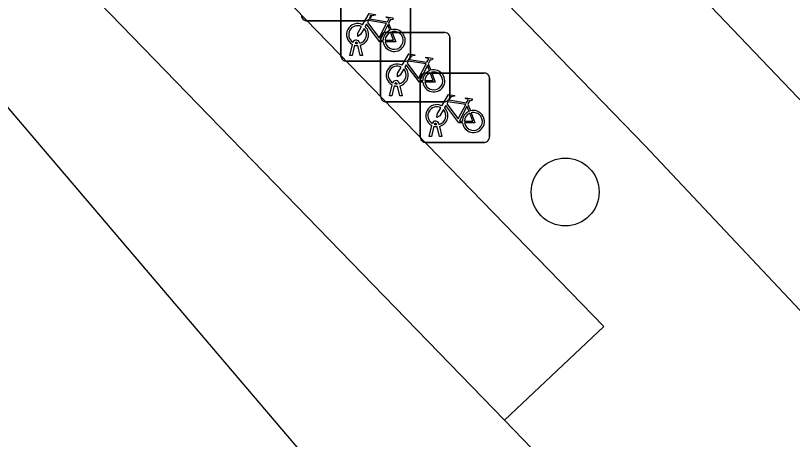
# Model space of a CAD drawing. Extents: x 161087 to 161926, y 382572 to 383873.
# Drawn here: x 161237.99 to 161249.19, y 383143.77 to 383149.88 of the extents above; entities that cross this region are included whole.
import ezdxf

# ---------------------------------------------------------------- set-up
doc = ezdxf.new("R2010")
doc.units = 0
for name, color, linetype in [('IMGEO_Berm_groen', 7, 'Continuous'), ('IMGEO_Berm_open', 7, 'Continuous'), ('IMGEO_Boom', 7, 'Continuous'), ('IMGEO_Fietsenrek', 7, 'Continuous'), ('IMGEO_Fietspad_gesloten', 7, 'Continuous'), ('IMGEO_Rijbaan_lokaal_gesloten', 7, 'Continuous'), ('IMGEO_Voetpad_open', 7, 'Continuous')]:
    doc.layers.add(name, color=color, linetype=linetype)

msp = doc.modelspace()

# ---------------------------------------------------------------- linework, layer by layer
at = {"layer": 'IMGEO_Berm_groen'}
msp.add_lwpolyline([(161238.837, 383153.269), (161237.96, 383154.174), (161236.492, 383152.832), (161237.305, 383152.019), (161245.035, 383144.043), (161246.469, 383145.394)], close=True, dxfattribs=at)
at = {"layer": 'IMGEO_Berm_open'}
msp.add_lwpolyline([(161247.064, 383148.001), (161242.001, 383153.229), (161238.837, 383153.269), (161246.469, 383145.394), (161245.035, 383144.043), (161249.891, 383139.013), (161252.834, 383141.869)], close=True, dxfattribs=at)
at = {"layer": 'IMGEO_Boom'}
msp.add_circle((161245.912, 383147.335), 0.489, dxfattribs=at)
at = {"layer": 'IMGEO_Fietsenrek'}
for p, q in [((161242.68, 383149.295), (161242.68, 383150.136)), ((161242.68, 383150.136), (161242.68, 383149.295)), ((161243.68, 383150.145), (161243.68, 383149.304)), ((161243.68, 383149.304), (161243.68, 383150.145)), ((161243.034, 383149.805), (161242.193, 383149.805)), ((161242.193, 383149.805), (161243.034, 383149.805)), ((161243.367, 383149.769), (161243.403, 383149.674)), ((161243.326, 383149.636), (161244.167, 383149.636)), ((161244.167, 383149.636), (161243.326, 383149.636)), ((161243.251, 383148.711), (161243.251, 383149.552)), ((161243.251, 383149.552), (161243.251, 383148.711)), ((161244.251, 383149.561), (161244.251, 383148.72)), ((161244.251, 383148.72), (161244.251, 383149.561)), ((161242.807, 383149.304), (161242.846, 383149.464)), ((161242.876, 383149.452), (161242.841, 383149.304)), ((161242.918, 383149.476), (161242.917, 383149.48)), ((161242.959, 383149.304), (161242.925, 383149.446)), ((161242.949, 383149.487), (161242.95, 383149.48)), ((161242.957, 383149.45), (161242.992, 383149.304)), ((161242.841, 383149.304), (161242.807, 383149.304)), ((161242.992, 383149.304), (161242.959, 383149.304)), ((161243.605, 383149.22), (161242.764, 383149.22)), ((161242.764, 383149.22), (161243.605, 383149.22)), ((161243.938, 383149.185), (161243.974, 383149.09)), ((161243.822, 383148.126), (161243.822, 383148.967)), ((161243.822, 383148.967), (161243.822, 383148.126)), ((161243.897, 383149.051), (161244.738, 383149.051)), ((161244.738, 383149.051), (161243.897, 383149.051)), ((161244.822, 383148.976), (161244.822, 383148.135)), ((161244.822, 383148.135), (161244.822, 383148.976)), ((161243.378, 383148.72), (161243.417, 383148.88)), ((161243.447, 383148.868), (161243.412, 383148.72)), ((161243.489, 383148.892), (161243.488, 383148.896)), ((161243.53, 383148.72), (161243.496, 383148.862)), ((161243.52, 383148.903), (161243.521, 383148.896)), ((161243.528, 383148.866), (161243.563, 383148.72)), ((161243.412, 383148.72), (161243.378, 383148.72)), ((161243.563, 383148.72), (161243.53, 383148.72)), ((161244.176, 383148.636), (161243.335, 383148.636)), ((161243.335, 383148.636), (161244.176, 383148.636)), ((161244.509, 383148.6), (161244.545, 383148.505)), ((161243.949, 383148.135), (161243.988, 383148.295)), ((161244.018, 383148.283), (161243.983, 383148.135)), ((161244.06, 383148.307), (161244.059, 383148.311)), ((161244.101, 383148.135), (161244.067, 383148.277)), ((161244.091, 383148.318), (161244.092, 383148.311)), ((161244.099, 383148.281), (161244.134, 383148.135)), ((161244.747, 383148.051), (161243.906, 383148.051)), ((161243.906, 383148.051), (161244.747, 383148.051)), ((161243.983, 383148.135), (161243.949, 383148.135)), ((161244.134, 383148.135), (161244.101, 383148.135))]:
    msp.add_line(p, q, dxfattribs=at)
for points in [[(161242.993, 383149.746), (161243.088, 383149.91), (161243.174, 383149.896), (161243.176, 383149.887), (161243.12, 383149.876), (161243.093, 383149.831), (161243.349, 383149.79)], [(161243.349, 383149.79), (161243.374, 383149.839), (161243.368, 383149.843), (161243.345, 383149.847), (161243.333, 383149.854), (161243.332, 383149.857), (161243.334, 383149.862), (161243.429, 383149.847), (161243.431, 383149.837), (161243.421, 383149.824), (161243.409, 383149.818), (161243.395, 383149.824), (161243.367, 383149.769)], [(161243.289, 383149.502), (161243.239, 383149.502), (161243.048, 383149.753), (161243.029, 383149.721)], [(161243.336, 383149.765), (161243.079, 383149.806), (161243.062, 383149.777), (161243.229, 383149.557), (161243.336, 383149.765)], [(161243.384, 383149.667), (161243.354, 383149.744), (161243.245, 383149.526), (161243.288, 383149.526)], [(161243.014, 383149.694), (161242.962, 383149.604), (161242.922, 383149.579), (161242.923, 383149.626), (161242.978, 383149.72)], [(161243.318, 383149.526), (161243.438, 383149.525), (161243.394, 383149.639)], [(161243.414, 383149.646), (161243.469, 383149.501), (161243.319, 383149.501)], [(161243.564, 383149.162), (161243.659, 383149.326), (161243.745, 383149.312), (161243.747, 383149.303), (161243.691, 383149.292), (161243.664, 383149.247), (161243.92, 383149.206)], [(161243.86, 383148.918), (161243.81, 383148.918), (161243.619, 383149.169), (161243.6, 383149.137)], [(161243.907, 383149.181), (161243.65, 383149.222), (161243.633, 383149.193), (161243.8, 383148.973), (161243.907, 383149.181)], [(161243.92, 383149.206), (161243.945, 383149.255), (161243.939, 383149.259), (161243.916, 383149.263), (161243.904, 383149.27), (161243.903, 383149.273), (161243.905, 383149.278), (161244, 383149.263), (161244.002, 383149.253), (161243.992, 383149.24), (161243.98, 383149.234), (161243.966, 383149.24), (161243.938, 383149.185)], [(161243.585, 383149.11), (161243.533, 383149.02), (161243.493, 383148.995), (161243.494, 383149.042), (161243.549, 383149.136)], [(161243.955, 383149.083), (161243.925, 383149.16), (161243.816, 383148.942), (161243.859, 383148.942)], [(161243.985, 383149.062), (161244.04, 383148.917), (161243.89, 383148.917)], [(161243.889, 383148.942), (161244.009, 383148.941), (161243.965, 383149.055)], [(161244.135, 383148.577), (161244.23, 383148.741), (161244.316, 383148.727), (161244.318, 383148.718), (161244.262, 383148.707), (161244.235, 383148.662), (161244.491, 383148.621)], [(161244.478, 383148.596), (161244.221, 383148.637), (161244.204, 383148.608), (161244.371, 383148.388), (161244.478, 383148.596)], [(161244.491, 383148.621), (161244.516, 383148.67), (161244.51, 383148.674), (161244.487, 383148.678), (161244.475, 383148.685), (161244.474, 383148.688), (161244.476, 383148.693), (161244.571, 383148.678), (161244.573, 383148.668), (161244.563, 383148.655), (161244.551, 383148.649), (161244.537, 383148.655), (161244.509, 383148.6)], [(161244.156, 383148.525), (161244.104, 383148.435), (161244.064, 383148.41), (161244.065, 383148.457), (161244.12, 383148.551)], [(161244.431, 383148.333), (161244.381, 383148.333), (161244.19, 383148.584), (161244.171, 383148.552)], [(161244.526, 383148.498), (161244.496, 383148.575), (161244.387, 383148.357), (161244.43, 383148.357)], [(161244.46, 383148.357), (161244.58, 383148.356), (161244.536, 383148.47)], [(161244.556, 383148.477), (161244.611, 383148.332), (161244.461, 383148.332)]]:
    msp.add_lwpolyline(points, dxfattribs=at)
for centre, radius, start, end in [((161242.187, 383149.883), 0.0779, 182.4484, 274.2845), ((161242.187, 383149.883), 0.0779, 182.4484, 274.2845), ((161243.031, 383149.883), 0.0779, 272.4484, 4.2845), ((161243.031, 383149.883), 0.0779, 272.4484, 4.2845), ((161242.92, 383149.605), 0.159, 62.6766, 242.1369), ((161242.92, 383149.605), 0.129, 63.3192, 238.903), ((161242.92, 383149.605), 0.129, 283.6043, 43.4302), ((161242.92, 383149.605), 0.159, 283.5766, 46.6042), ((161243.329, 383149.558), 0.0779, 92.4484, 184.2845), ((161243.329, 383149.558), 0.0779, 92.4484, 184.2845), ((161243.447, 383149.521), 0.159, 113.3408, 178.3217), ((161243.447, 383149.521), 0.159, 187.0065, 105.7708), ((161243.447, 383149.521), 0.129, 113.923, 177.9556), ((161243.447, 383149.521), 0.129, 188.6715, 104.5883), ((161244.173, 383149.558), 0.0779, 2.4484, 94.2845), ((161244.173, 383149.558), 0.0779, 2.4484, 94.2845), ((161242.9, 383149.476), 0.0499, 12.8025, 158.6934), ((161242.92, 383149.605), 0.159, 253.9967, 271.7867), ((161242.9, 383149.476), 0.0174, 12.8025, 163.4502), ((161242.92, 383149.605), 0.129, 253.415, 269.0204), ((161242.758, 383149.298), 0.0779, 182.4484, 274.2845), ((161242.758, 383149.298), 0.0779, 182.4484, 274.2845), ((161243.602, 383149.298), 0.0779, 272.4484, 4.2845), ((161243.602, 383149.298), 0.0779, 272.4484, 4.2845), ((161243.491, 383149.021), 0.159, 62.6766, 242.1369), ((161243.491, 383149.021), 0.129, 63.3192, 238.903), ((161243.491, 383149.021), 0.129, 283.6043, 43.4302), ((161243.491, 383149.021), 0.159, 283.5766, 46.6042), ((161244.018, 383148.937), 0.159, 113.3408, 178.3217), ((161244.018, 383148.937), 0.159, 187.0065, 105.7708), ((161244.018, 383148.937), 0.129, 188.6715, 104.5883), ((161243.9, 383148.973), 0.0779, 92.4484, 184.2845), ((161243.9, 383148.973), 0.0779, 92.4484, 184.2845), ((161244.018, 383148.937), 0.129, 113.923, 177.9556), ((161244.744, 383148.973), 0.0779, 2.4484, 94.2845), ((161244.744, 383148.973), 0.0779, 2.4484, 94.2845), ((161243.471, 383148.892), 0.0499, 12.8025, 158.6934), ((161243.491, 383149.021), 0.159, 253.9967, 271.7867), ((161243.471, 383148.892), 0.0174, 12.8025, 163.4502), ((161243.491, 383149.021), 0.129, 253.415, 269.0204), ((161244.173, 383148.714), 0.0779, 272.4484, 4.2845), ((161244.173, 383148.714), 0.0779, 272.4484, 4.2845), ((161243.329, 383148.714), 0.0779, 182.4484, 274.2845), ((161243.329, 383148.714), 0.0779, 182.4484, 274.2845), ((161244.062, 383148.436), 0.159, 62.6766, 242.1369), ((161244.062, 383148.436), 0.129, 63.3192, 238.903), ((161244.062, 383148.436), 0.129, 283.6043, 43.4302), ((161244.062, 383148.436), 0.159, 283.5766, 46.6042), ((161244.589, 383148.352), 0.159, 113.3408, 178.3217), ((161244.589, 383148.352), 0.159, 187.0065, 105.7708), ((161244.589, 383148.352), 0.129, 113.923, 177.9556), ((161244.589, 383148.352), 0.129, 188.6715, 104.5883), ((161244.042, 383148.307), 0.0499, 12.8025, 158.6934), ((161244.062, 383148.436), 0.159, 253.9967, 271.7867), ((161244.042, 383148.307), 0.0174, 12.8025, 163.4502), ((161244.062, 383148.436), 0.129, 253.415, 269.0204), ((161243.9, 383148.129), 0.0779, 182.4484, 274.2845), ((161243.9, 383148.129), 0.0779, 182.4484, 274.2845), ((161244.744, 383148.129), 0.0779, 272.4484, 4.2845), ((161244.744, 383148.129), 0.0779, 272.4484, 4.2845)]:
    msp.add_arc(centre, radius, start, end, dxfattribs=at)
at = {"layer": 'IMGEO_Fietspad_gesloten'}
msp.add_lwpolyline([(161249.369, 383148.585), (161245.087, 383153.075), (161241.034, 383157.27), (161239.46, 383155.862), (161242.001, 383153.229), (161247.064, 383148.001), (161252.834, 383141.869), (161255.215, 383139.338), (161259.245, 383134.997), (161263.4, 383130.521)], dxfattribs=at)
at = {"layer": 'IMGEO_Rijbaan_lokaal_gesloten'}
msp.add_lwpolyline([(161307.272, 383066.988), (161308.081, 383068.244), (161310.134, 383071.432), (161309.464, 383072.265), (161308.345, 383073.655), (161307.615, 383074.667), (161287.586, 383100.08), (161286.681, 383101.086), (161285.856, 383101.979), (161274.401, 383113.771), (161260.112, 383128.472), (161250.747, 383138.142), (161249.891, 383139.013), (161245.035, 383144.043), (161237.305, 383152.019), (161236.492, 383152.832), (161235.276, 383151.613), (161307.272, 383066.988)], dxfattribs=at)
at = {"layer": 'IMGEO_Voetpad_open'}
msp.add_lwpolyline([(161251.359, 383149.983), (161248.463, 383152.913), (161245.087, 383153.075), (161249.369, 383148.585)], dxfattribs=at)

doc.saveas('drawing.dxf')
